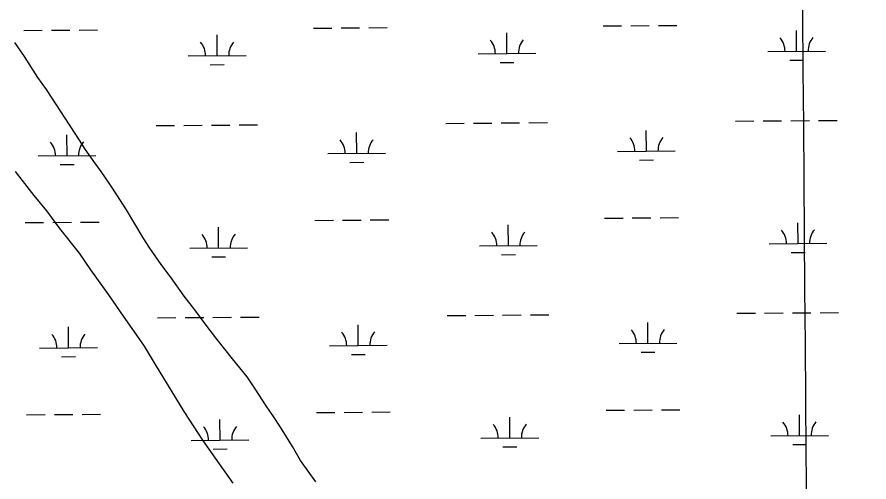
# Model space of a CAD drawing. Extents: x 3540316 to 3578335, y 553172 to 578787.
# Drawn here: x 3564138 to 3565614, y 572509 to 573314 of the extents above; entities that cross this region are included whole.
import ezdxf

# ---------------------------------------------------------------- set-up
doc = ezdxf.new("R2010")
doc.units = 0
for name, color, linetype in [('V-GRID-MAJR', 7, 'Continuous'), ('V-SITE-VEGE', 7, 'Continuous'), ('V-WETL-SWMP', 7, 'Continuous')]:
    doc.layers.add(name, color=color, linetype=linetype)

msp = doc.modelspace()

# ---------------------------------------------------------------- linework, layer by layer
at = {"layer": 'V-GRID-MAJR'}
msp.add_spline([(3565613.881, 558735.9), (3565566.3000000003, 564793.708), (3565518.696, 570854.601), (3565471.092, 576915.511), (3565471.068, 576918.577)], degree=3, dxfattribs=at)
at = {"layer": 'V-SITE-VEGE'}
for p, q in [((3564150.83, 573246.01), (3564134.102, 573270.3470000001)), ((3564174.2800000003, 573209.755), (3564150.83, 573246.01)), ((3564188.7800000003, 573188.664), (3564174.2800000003, 573209.755)), ((3564246.269, 573101.0160000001), (3564188.7800000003, 573188.664)), ((3564256.321, 573085.322), (3564246.269, 573101.0160000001)), ((3564273.035, 573062.0800000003), (3564256.321, 573085.322)), ((3564283.625, 573046.939), (3564273.035, 573062.0800000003)), ((3564134.5470000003, 573047.006), (3564167.3540000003, 573005.424)), ((3564299.798, 573023.143), (3564283.625, 573046.939)), ((3564310.957, 573006.372), (3564299.798, 573023.143)), ((3564167.3540000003, 573005.424), (3564189.026, 572978.976)), ((3564327.71, 572980.397), (3564310.957, 573006.372)), ((3564189.026, 572978.976), (3564211.853, 572948.172)), ((3564356.245, 572932.201), (3564327.71, 572980.397)), ((3564211.853, 572948.172), (3564245.77, 572905.514)), ((3564367.965, 572914.3470000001), (3564356.245, 572932.201)), ((3564387.485, 572885.683), (3564367.965, 572914.3470000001)), ((3564245.77, 572905.514), (3564265.295, 572876.301)), ((3564403.619, 572864.615), (3564387.485, 572885.683)), ((3564265.295, 572876.301), (3564296.49, 572833.06)), ((3564427.577, 572831.1), (3564403.619, 572864.615)), ((3564296.49, 572833.06), (3564316.565, 572803.855)), ((3564445.935, 572807.333), (3564427.577, 572831.1)), ((3564316.565, 572803.855), (3564358.364, 572744.3810000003)), ((3564463.755, 572783.011), (3564445.935, 572807.333)), ((3564482.668, 572758.705), (3564463.755, 572783.011)), ((3564511.031, 572722.5210000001), (3564482.668, 572758.705)), ((3564358.364, 572744.3810000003), (3564377.376, 572712.979)), ((3564536.596, 572691.211), (3564511.031, 572722.5210000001)), ((3564377.376, 572712.979), (3564427.1380000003, 572631.227)), ((3564550.539, 572670.662), (3564536.596, 572691.211)), ((3564569.528, 572640.8960000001), (3564550.539, 572670.662)), ((3564582.348, 572622.509), (3564569.528, 572640.8960000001)), ((3564427.1380000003, 572631.227), (3564459.511, 572581.993)), ((3564594.6240000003, 572604.118), (3564582.348, 572622.509)), ((3564615.304, 572570.555), (3564594.6240000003, 572604.118)), ((3564459.511, 572581.993), (3564481.253, 572550.63)), ((3564629.294, 572546.727), (3564615.304, 572570.555)), ((3564481.253, 572550.63), (3564511.901, 572507.3810000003)), ((3564655.49, 572509.4190000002), (3564629.294, 572546.727))]:
    msp.add_line(p, q, dxfattribs=at)
at = {"layer": 'V-WETL-SWMP'}
for p, q in [((3565153.319781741, 573298.7185323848), (3565185.3188309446, 573298.9652086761)), ((3565201.318355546, 573299.0885468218), (3565233.3174047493, 573299.3352231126)), ((3565249.316929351, 573299.4585612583), (3565281.315978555, 573299.7052375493)), ((3564149.5336075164, 573290.980482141), (3564181.5326567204, 573291.2271584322)), ((3564197.5321813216, 573291.350496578), (3564229.531230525, 573291.5971728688)), ((3564245.530755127, 573291.7205110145), (3564277.52980433, 573291.9671873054)), ((3564484.725569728, 573247.1330562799), (3564484.448059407, 573283.1319829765)), ((3564651.426694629, 573294.8495072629), (3564683.4257438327, 573295.0961835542)), ((3564699.4252684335, 573295.2195216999), (3564731.4243176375, 573295.4661979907)), ((3564747.423842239, 573295.5895361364), (3564779.422891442, 573295.8362124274)), ((3564986.61865684, 573251.0020814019), (3564986.341146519, 573287.0010080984)), ((3565488.511743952, 573254.8711065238), (3565488.2342336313, 573290.8700332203)), ((3565438.5132295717, 573254.485674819), (3565538.5102583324, 573255.2565382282)), ((3564434.7270553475, 573246.7476245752), (3564534.7240841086, 573247.5184879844)), ((3564936.62014246, 573250.6166496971), (3565036.6171712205, 573251.3875131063)), ((3565476.6310522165, 573239.3480629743), (3565500.630339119, 573239.5330701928)), ((3564472.8448779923, 573231.6100127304), (3564496.8441648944, 573231.795019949)), ((3564974.737965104, 573235.4790378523), (3564998.737252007, 573235.6640450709)), ((3564378.8103260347, 573126.2420147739), (3564410.8093752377, 573126.4886910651)), ((3564426.8088998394, 573126.6120292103), (3564458.807949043, 573126.8587055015)), ((3564474.807473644, 573126.9820436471), (3564506.806522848, 573127.2287199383)), ((3564522.80604745, 573127.3520580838), (3564554.8050966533, 573127.5987343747)), ((3564880.7034131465, 573130.1110398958), (3564912.70246235, 573130.357716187)), ((3564928.7019869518, 573130.4810543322), (3564960.7010361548, 573130.7277306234)), ((3564976.700560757, 573130.851068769), (3565008.69960996, 573131.0977450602)), ((3565024.6991345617, 573131.2210832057), (3565056.6981837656, 573131.4677594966)), ((3565382.5965002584, 573133.9800650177), (3565414.595549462, 573134.2267413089)), ((3565430.595074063, 573134.3500794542), (3565462.594123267, 573134.5967557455)), ((3565478.593647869, 573134.7200938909), (3565510.5926970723, 573134.9667701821)), ((3565526.592221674, 573135.0901083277), (3565558.591270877, 573135.3367846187)), ((3564224.61407013, 573074.3098344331), (3564224.336559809, 573110.3087611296)), ((3564726.507157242, 573078.178859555), (3564726.229646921, 573114.1777862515)), ((3565228.4002443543, 573082.047884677), (3565228.1227340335, 573118.0468113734)), ((3564676.508642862, 573077.7934278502), (3564776.5056716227, 573078.56429126)), ((3565178.401729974, 573081.6624529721), (3565278.3987587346, 573082.433316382)), ((3564174.6155557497, 573073.9244027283), (3564274.612584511, 573074.6952661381)), ((3564714.626465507, 573062.6558160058), (3564738.625752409, 573062.840823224)), ((3565216.519552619, 573066.5248411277), (3565240.518839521, 573066.709848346)), ((3564212.733378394, 573058.7867908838), (3564236.7326652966, 573058.9717981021)), ((3564152.0980726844, 572958.3154005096), (3564184.0971218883, 572958.5620768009)), ((3564200.0966464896, 572958.6854149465), (3564232.095695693, 572958.9320912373)), ((3564248.0952202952, 572959.0554293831), (3564280.094269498, 572959.302105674)), ((3564653.9911597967, 572962.1844256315), (3564685.9902090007, 572962.4311019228)), ((3564701.9897336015, 572962.5544400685), (3564733.9887828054, 572962.8011163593)), ((3564749.988307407, 572962.924454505), (3564781.9873566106, 572963.171130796)), ((3565155.884246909, 572966.0534507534), (3565187.8832961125, 572966.3001270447)), ((3565203.8828207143, 572966.4234651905), (3565235.8818699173, 572966.6701414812)), ((3565251.881394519, 572966.7934796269), (3565283.880443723, 572967.0401559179)), ((3564487.2900348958, 572914.4679746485), (3564487.012524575, 572950.4669013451)), ((3564989.1831220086, 572918.3369997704), (3564988.905611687, 572954.335926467)), ((3565491.07620912, 572922.2060248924), (3565490.798698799, 572958.2049515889)), ((3564437.2915205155, 572914.0825429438), (3564537.2885492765, 572914.853406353)), ((3564939.184607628, 572917.9515680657), (3565039.1816363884, 572918.722431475)), ((3565441.0776947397, 572921.8205931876), (3565541.0747235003, 572922.5914565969)), ((3564977.302430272, 572902.8139562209), (3565001.3017171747, 572902.9989634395)), ((3565479.1955173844, 572906.6829813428), (3565503.194804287, 572906.8679885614)), ((3564475.40934316, 572898.944931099), (3564499.408630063, 572899.1299383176)), ((3564883.2678783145, 572797.4459582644), (3564915.266927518, 572797.6926345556)), ((3564931.2664521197, 572797.8159727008), (3564963.2655013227, 572798.062648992)), ((3564979.265025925, 572798.1859871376), (3565011.2640751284, 572798.4326634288)), ((3565027.2635997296, 572798.5560015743), (3565059.2626489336, 572798.8026778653)), ((3565385.1609654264, 572801.3149833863), (3565417.16001463, 572801.5616596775)), ((3565433.1595392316, 572801.6849978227), (3565465.158588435, 572801.931674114)), ((3565481.158113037, 572802.0550122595), (3565513.1571622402, 572802.3016885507)), ((3565529.156686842, 572802.4250266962), (3565561.155736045, 572802.6717029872)), ((3564381.3747912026, 572793.5769331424), (3564413.3738404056, 572793.8236094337)), ((3564429.3733650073, 572793.9469475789), (3564461.372414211, 572794.1936238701)), ((3564477.3719388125, 572794.3169620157), (3564509.370988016, 572794.5636383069)), ((3564525.3705126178, 572794.6869764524), (3564557.369561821, 572794.9336527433)), ((3564729.07162241, 572745.5137779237), (3564728.794112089, 572781.5127046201)), ((3565230.964709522, 572749.3828030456), (3565230.6871992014, 572785.381729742)), ((3564227.178535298, 572741.6447528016), (3564226.9010249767, 572777.6436794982)), ((3564177.180020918, 572741.2593210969), (3564277.1770496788, 572742.0301845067)), ((3564679.07310803, 572745.1283462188), (3564779.0701367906, 572745.8992096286)), ((3565180.966195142, 572748.9973713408), (3565280.963223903, 572749.7682347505)), ((3564215.297843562, 572726.1217092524), (3564239.2971304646, 572726.3067164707)), ((3564717.190930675, 572729.9907343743), (3564741.190217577, 572730.1757415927)), ((3565219.084017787, 572733.8597594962), (3565243.083304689, 572734.0447667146)), ((3565158.4487120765, 572633.3883691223), (3565190.44776128, 572633.6350454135)), ((3565206.447285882, 572633.7583835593), (3565238.446335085, 572634.0050598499)), ((3565254.445859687, 572634.1283979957), (3565286.4449088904, 572634.3750742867)), ((3564154.6625378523, 572625.6503188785), (3564186.6615870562, 572625.8969951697)), ((3564202.661111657, 572626.0203333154), (3564234.660160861, 572626.2670096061)), ((3564250.6596854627, 572626.3903477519), (3564282.6587346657, 572626.6370240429)), ((3564656.5556249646, 572629.5193440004), (3564688.554674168, 572629.7660202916)), ((3564704.55419877, 572629.8893584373), (3564736.553247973, 572630.136034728)), ((3564752.5527725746, 572630.2593728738), (3564784.5518217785, 572630.5060491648)), ((3564991.747587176, 572585.6719181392), (3564991.470076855, 572621.6708448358)), ((3565493.640674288, 572589.5409432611), (3565493.3631639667, 572625.5398699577)), ((3564489.854500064, 572581.8028930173), (3564489.5769897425, 572617.8018197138)), ((3565443.6421599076, 572589.1555115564), (3565543.639188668, 572589.9263749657)), ((3564439.8559856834, 572581.4174613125), (3564539.853014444, 572582.1883247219)), ((3564941.7490727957, 572585.2864864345), (3565041.746101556, 572586.0573498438)), ((3564477.9738083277, 572566.2798494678), (3564501.9730952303, 572566.4648566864)), ((3564979.86689544, 572570.1488745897), (3565003.8661823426, 572570.3338818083)), ((3565481.759982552, 572574.0178997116), (3565505.7592694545, 572574.2029069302))]:
    msp.add_line(p, q, dxfattribs=at)
for centre, radius, start, end in [((3564429.4806149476, 573247.1819977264), 35.24628790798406, 359.6698565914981, 41.21351492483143), ((3564539.963204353, 573248.033692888), 35.24628790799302, 139.6698534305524, 181.21351176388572), ((3564931.37370206, 573251.0510228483), 35.24628790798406, 359.6698565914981, 41.21351492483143), ((3565041.856291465, 573251.90271801), 35.24628790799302, 139.6698534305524, 181.21351176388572), ((3565433.266789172, 573254.9200479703), 35.24628790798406, 359.6698565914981, 41.21351492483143), ((3565543.7493785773, 573255.7717431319), 35.24628790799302, 139.6698534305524, 181.21351176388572), ((3564169.36911535, 573074.3587758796), 35.24628790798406, 359.6698565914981, 41.21351492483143), ((3564279.851704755, 573075.2104710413), 35.24628790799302, 139.6698534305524, 181.21351176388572), ((3564671.262202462, 573078.2278010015), 35.24628790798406, 359.6698565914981, 41.21351492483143), ((3564781.744791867, 573079.0794961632), 35.24628790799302, 139.6698534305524, 181.21351176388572), ((3565173.1552895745, 573082.0968261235), 35.24628790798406, 359.6698565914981, 41.21351492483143), ((3565283.6378789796, 573082.9485212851), 35.24628790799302, 139.6698534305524, 181.21351176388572), ((3565435.83125434, 572922.2549663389), 35.24628790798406, 359.6698565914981, 41.21351492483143), ((3565546.3138437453, 572923.1066615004), 35.24628790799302, 139.6698534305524, 181.21351176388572), ((3564432.0450801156, 572914.516916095), 35.24628790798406, 359.6698565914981, 41.21351492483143), ((3564542.527669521, 572915.3686112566), 35.24628790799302, 139.6698534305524, 181.21351176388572), ((3564933.938167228, 572918.385941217), 35.24628790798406, 359.6698565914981, 41.21351492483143), ((3565044.420756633, 572919.2376363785), 35.24628790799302, 139.6698534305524, 181.21351176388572), ((3564673.82666763, 572745.5627193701), 35.24628790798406, 359.6698565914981, 41.21351492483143), ((3564784.309257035, 572746.4144145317), 35.24628790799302, 139.6698534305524, 181.21351176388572), ((3565175.719754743, 572749.431744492), 35.24628790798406, 359.6698565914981, 41.21351492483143), ((3565286.202344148, 572750.2834396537), 35.24628790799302, 139.6698534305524, 181.21351176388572), ((3564171.933580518, 572741.6936942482), 35.24628790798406, 359.6698565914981, 41.21351492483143), ((3564282.416169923, 572742.5453894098), 35.24628790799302, 139.6698534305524, 181.21351176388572), ((3564434.6095452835, 572581.8518344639), 35.24628790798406, 359.6698565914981, 41.21351492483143), ((3564545.0921346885, 572582.7035296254), 35.24628790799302, 139.6698534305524, 181.21351176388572), ((3564936.502632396, 572585.7208595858), 35.24628790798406, 359.6698565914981, 41.21351492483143), ((3565046.985221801, 572586.5725547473), 35.24628790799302, 139.6698534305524, 181.21351176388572), ((3565438.3957195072, 572589.5898847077), 35.24628790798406, 359.6698565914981, 41.21351492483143), ((3565548.8783089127, 572590.4415798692), 35.24628790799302, 139.6698534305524, 181.21351176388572)]:
    msp.add_arc(centre, radius, start, end, dxfattribs=at)

doc.saveas('drawing.dxf')
